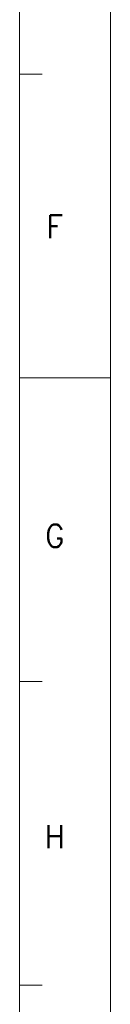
# Model space of a CAD drawing. Header units: millimetres. Extents: x 4497 to 11741, y 5958 to 12619.
# Tile 391 of 424: x 9210 to 9247, y 9291 to 9690. Entities that reach past the tile are written whole.
import ezdxf
from ezdxf.enums import TextEntityAlignment as Align

# ---------------------------------------------------------------- set-up
doc = ezdxf.new("R2010")
doc.units = ezdxf.units.MM
doc.header["$LTSCALE"] = 0.8
doc.layers.get('0').update_dxf_attribs({"linetype": 'CONTINUOUS', "lineweight": 0})
doc.styles.get("Standard").update_dxf_attribs({"font": 'romans.shx', "width": 0.8, "oblique": 5, "bigfont": 'whgtxt.shx'})

msp = doc.modelspace()

# ---------------------------------------------------------------- linework, layer by layer
for p, q in [((9247.09, 10318.607), (9247.09, 8770.898)), ((9210.283, 8807.705), (9210.283, 10281.801)), ((9210.283, 9667.594), (9219.485, 9667.594)), ((9210.283, 9544.753), (9247.09, 9544.753)), ((9210.283, 9421.911), (9219.485, 9421.911)), ((9210.283, 9299.07), (9219.485, 9299.07))]:
    msp.add_line(p, q)

# ---------------------------------------------------------------- texts
at = {"width": 0.933333}
for s, p in [('F', (9224.556, 9605.938)), ('G', (9224.556, 9480.878)), ('H', (9224.556, 9359.18))]:
    msp.add_text(s, height=9.202, dxfattribs=at).set_placement(p, align=Align.MIDDLE_CENTER)

doc.saveas('drawing.dxf')
